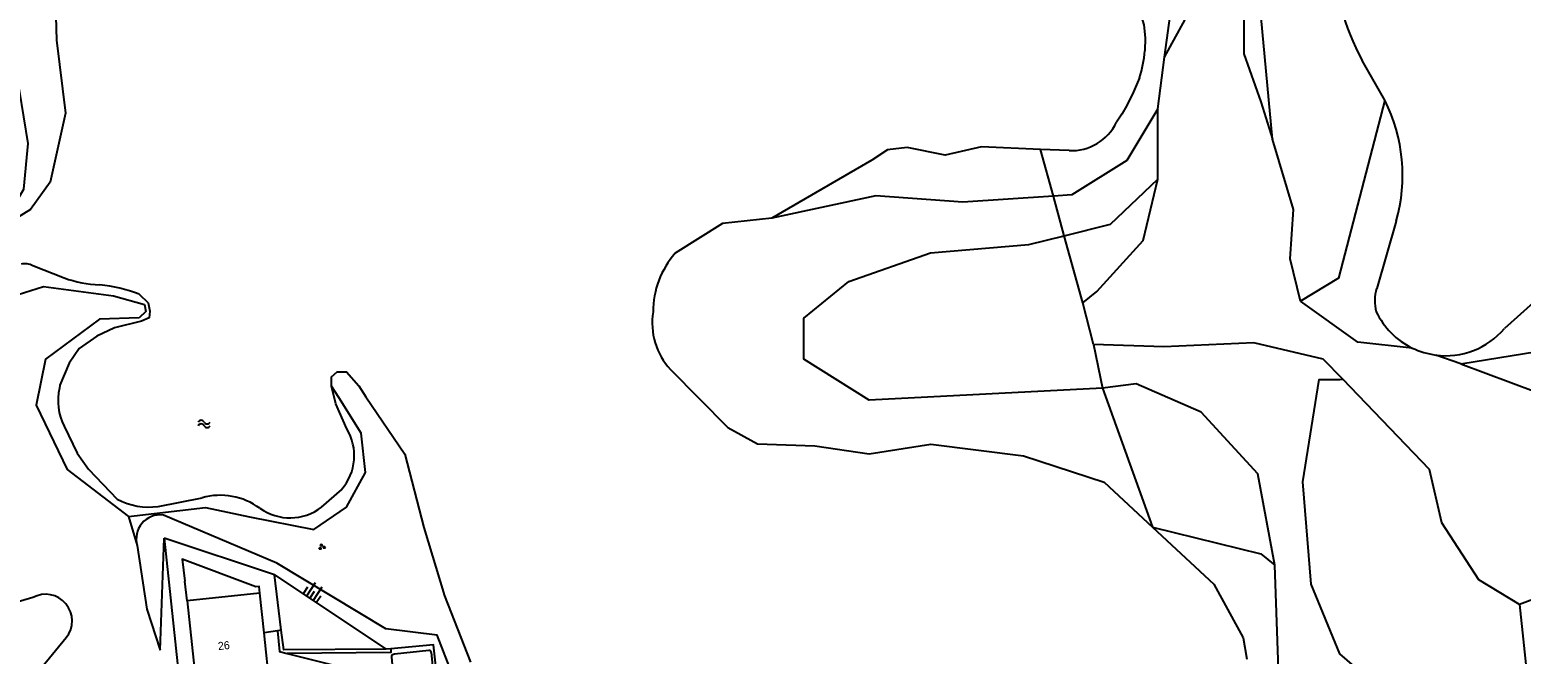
# Model space of a CAD drawing. Extents: x 124000 to 128010, y 398999 to 403000.
# Drawn here: x 127105.7 to 127292, y 399258.5 to 399336.5 of the extents above; entities that cross this region are included whole.
import ezdxf

# ---------------------------------------------------------------- set-up
doc = ezdxf.new("R2010")
doc.units = 0
for name, color, linetype in [('gg-afsc-faunaraster', 7, 'Continuous'), ('gg-afsc-hekwerk', 7, 'Continuous'), ('gg-afsc-muur', 7, 'Continuous'), ('gg-anno-huisnummerreeks BGT', 7, 'Continuous'), ('gg-bbg-hoofdgebouw', 7, 'Continuous'), ('gg-knt-BGT kruinlijn', 7, 'Continuous'), ('gg-knt-bovenkant onderkant talud', 7, 'Continuous'), ('gg-knt-verharding', 7, 'Continuous'), ('gg-kntw-bovenkant insteek waterloop', 7, 'Continuous'), ('gg-kntw-waterlijn', 7, 'Continuous'), ('gt-grn-groengrens', 7, 'Continuous'), ('gt-grn-vlakafsluiter', 7, 'Continuous'), ('gt-symb-groenvak', 7, 'Continuous'), ('gt-symb-talud symbool', 7, 'Continuous'), ('gt-symb-watersymbool', 7, 'Continuous'), ('gx-grn-maaiveld', 7, 'Continuous')]:
    doc.layers.add(name, color=color, linetype=linetype)

# ---------------------------------------------------------------- blocks, each defined once
blk = doc.blocks.new('gt0-TALUD_1')
at = {"layer": 'gt-symb-talud symbool'}
for p, q in [((-1, -1), (-1, 0)), ((-0.5, -2), (-0.5, 0)), ((0, -1), (0, 0)), ((0.5, -2), (0.5, 0)), ((1, -1), (1, 0))]:
    blk.add_line(p, q, dxfattribs=at)
blk = doc.blocks.new('gt0-GRVAK')
at = {"layer": 'gt-symb-groenvak'}
for p, q in [((-0.11, 0.19), (-0.23, 0.24)), ((-0.18, 0.15), (0.09, 0.15)), ((-0.09, 0.21), (-0.16, 0.32)), ((-0.05, 0.21), (-0.05, 0.39)), ((0, 0.21), (0.06, 0.32)), ((0.01, 0.19), (0.13, 0.24)), ((0.26, -0.05), (0.2, 0.06)), ((0.3, -0.05), (0.3, 0.13)), ((0.35, -0.05), (0.41, 0.06)), ((-0.25, -0.23), (-0.36, -0.18)), ((-0.32, -0.26), (-0.05, -0.26)), ((-0.23, -0.21), (-0.29, -0.1)), ((-0.18, -0.2), (-0.18, -0.02)), ((-0.14, -0.21), (-0.07, -0.1)), ((-0.12, -0.23), (0, -0.18)), ((0.24, -0.07), (0.12, -0.02)), ((0.17, -0.11), (0.44, -0.11)), ((0.37, -0.07), (0.49, -0.02))]:
    blk.add_line(p, q, dxfattribs=at)
blk = doc.blocks.new('gt0-WA')
at = {"layer": 'gt-symb-watersymbool'}
for centre, start, end in [((-0.32, 0.02), 28.0725, 151.9275), ((0.43, 0.42), 208.0725, 331.9275), ((-0.32, -0.43), 28.0725, 151.9275), ((0.43, -0.03), 208.0725, 331.9275)]:
    blk.add_arc(centre, 0.425, start, end, dxfattribs=at)

msp = doc.modelspace()

# ---------------------------------------------------------------- linework, layer by layer
at = {"layer": 'gg-afsc-faunaraster'}
for p, q in [((127136.24, 399268.4), (127122.46, 399272.98)), ((127137.08, 399261.48), (127136.24, 399268.4)), ((127150.77, 399259.18), (127150.2, 399259.13))]:
    msp.add_line(p, q, dxfattribs=at)
for points in [[(127122.46, 399272.98), (127128.5, 399216.06), (127130.94, 399216.33)], [(127150.2, 399259.13), (127137.41, 399259.04), (127137.08, 399261.48)], [(127156.74, 399254.03), (127156.11, 399259.68), (127150.77, 399259.18)]]:
    msp.add_lwpolyline(points, dxfattribs=at)
at = {"layer": 'gg-afsc-hekwerk'}
for p, q in [((127136.6, 399261.4), (127134.94, 399261.15)), ((127137.08, 399261.48), (127136.6, 399261.4))]:
    msp.add_line(p, q, dxfattribs=at)
at = {"layer": 'gg-afsc-muur'}
msp.add_line((127125.31, 399265.18), (127125.02, 399267.62), dxfattribs=at)
at = {"layer": 'gg-bbg-hoofdgebouw'}
for p, q in [((127134.41, 399266.13), (127125.31, 399265.18)), ((127134.94, 399261.15), (127134.41, 399266.13)), ((127125.31, 399265.18), (127126.61, 399253.12)), ((127135.65, 399254.35), (127134.94, 399261.15))]:
    msp.add_line(p, q, dxfattribs=at)
at = {"layer": 'gg-knt-BGT kruinlijn'}
for p, q in [((127121.94, 399258.99), (127122.46, 399272.98)), ((127136.24, 399268.4), (127150.2, 399259.13))]:
    msp.add_line(p, q, dxfattribs=at)
at = {"layer": 'gg-knt-bovenkant onderkant talud'}
for points in [[(127164.17, 399243.17), (127163.45, 399245.79), (127160.24, 399251.44), (127156.57, 399260.89), (127150.13, 399261.65), (127136.54, 399269.86), (127122.35, 399275.88)], [(127119.09, 399272.06), (127120.3, 399264.11), (127121.94, 399258.99)]]:
    msp.add_lwpolyline(points, dxfattribs=at)
for start, end in [(82.6273, 140.5059), (140.4973, 196.4432)]:
    msp.add_arc((127121.97, 399272.91), 3, start, end, dxfattribs=at)
at = {"layer": 'gg-knt-verharding'}
msp.add_line((127158.74, 399231.61), (127155.83, 399258.69), dxfattribs=at)
for points in [[(127136.6, 399261.4), (127136.88, 399258.83), (127137.81, 399258.6)], [(127137.81, 399258.6), (127145.99, 399256.54), (127146.13, 399255.34), (127151.12, 399255.88)], [(127151.12, 399255.88), (127150.89, 399258.13), (127150.9, 399258.29), (127150.98, 399258.44), (127151.09, 399258.52), (127151.23, 399258.56), (127155.52, 399259.02), (127155.64, 399258.99)]]:
    msp.add_lwpolyline(points, dxfattribs=at)
msp.add_arc((127155.47, 399258.67), 0.357, 3.182, 62.2102, dxfattribs=at)
at = {"layer": 'gg-kntw-bovenkant insteek waterloop'}
for p, q in [((127274.92, 399327.7), (127272.11, 399332.68)), ((127235.5, 399321.42), (127231.92, 399321.57)), ((127276.35, 399312.6), (127273.92, 399304.17))]:
    msp.add_line(p, q, dxfattribs=at)
for points in [[(127241.44, 399363.76), (127244.03, 399356.77), (127245.09, 399350.03), (127245.19, 399344.9), (127243.79, 399340.59), (127244.85, 399337.11), (127244.99, 399335.49), (127244.94, 399333.87)], [(127108.77, 399344.19), (127108.99, 399335.23), (127110.12, 399326.1), (127108.21, 399317.45), (127105.74, 399314.06), (127104.01, 399312.98)], [(127103.17, 399313.65), (127104.93, 399316.58), (127105.48, 399322.3), (127104.4, 399328.98), (127101.05, 399332.92), (127095.64, 399333.84), (127090.57, 399331.65), (127083.08, 399326.07), (127077.09, 399319.39), (127072.81, 399311.24), (127072.13, 399306.28), (127074.8, 399302.8), (127081.35, 399296.51), (127088.67, 399292.99), (127093.8, 399293.18), (127097.81, 399295.62), (127102.65, 399302.92), (127107.36, 399304.44), (127116.14, 399303.25), (127119.98, 399302.18), (127120.17, 399301.3), (127119.31, 399300.54)], [(127244.29, 399330.51), (127243.56, 399328.74), (127242.69, 399327.04), (127242.08, 399325.98), (127241.41, 399324.95)], [(127231.92, 399321.57), (127224.54, 399321.87), (127220.03, 399320.83), (127215.28, 399321.81), (127212.83, 399321.5), (127210.86, 399320.21), (127198.35, 399312.96)], [(127198.35, 399312.96), (127192.22, 399312.29), (127186.29, 399308.58)], [(127300.97, 399309.25), (127300.62, 399308.82), (127289.87, 399299.17)], [(127119.31, 399300.54), (127114.39, 399300.34), (127107.64, 399295.34), (127106.48, 399289.6), (127110.32, 399281.58), (127117.99, 399275.68)], [(127143.37, 399291.97), (127143.37, 399293.14), (127144.07, 399293.76), (127145.22, 399293.76), (127146.78, 399292.02), (127147.64, 399290.65)], [(127185.72, 399294.06), (127192.87, 399286.82), (127196.58, 399284.76), (127203.75, 399284.53), (127210.51, 399283.53), (127218.24, 399284.73), (127229.81, 399283.26), (127239.88, 399279.99), (127245.92, 399274.36)], [(127117.99, 399275.68), (127127.62, 399276.83), (127133.12, 399275.64), (127141.17, 399274.08), (127145.22, 399276.88), (127147.61, 399281.18), (127147.06, 399286.13), (127144.29, 399290.55), (127143.37, 399291.97)], [(127147.64, 399290.65), (127152.5, 399283.47), (127154.88, 399274.34), (127157.49, 399265.78), (127160.71, 399257.51)], [(127245.92, 399274.36), (127253.59, 399267.23), (127257.24, 399260.54), (127257.71, 399257.87)], [(127106.04, 399265.57), (127097.61, 399263.09), (127089.01, 399263.58), (127078.38, 399267.43), (127071.48, 399263.61), (127070.86, 399257.45), (127076.12, 399252.15), (127085.23, 399250.15), (127089.26, 399246.74), (127096.74, 399241.92), (127101.56, 399244.61), (127104.15, 399253.17), (127110.22, 399260.57)]]:
    msp.add_lwpolyline(points, dxfattribs=at)
for centre, radius, start, end in [((127299.24, 399347.42), 30.87, 182.2379, 208.5179), ((127230.32, 399334.99), 14.67, 342.2454, 355.6278), ((127256.4, 399318.32), 20.76, 344.001, 26.8517), ((127235.75, 399327.72), 6.31, 267.7722, 333.9211), ((127194.5, 399301.32), 10.96, 138.4921, 180.2758), ((127279.11, 399302.64), 5.42, 163.5468, 194.4687), ((127191.93, 399299.87), 8.51, 170.5808, 223.0874), ((127282.55, 399305.4), 9.61, 205.3822, 244.1608), ((127282.55, 399305.4), 9.61, 262.4866, 319.6063), ((127282.55, 399305.39), 9.6, 244.159, 262.5106), ((127107.64, 399262.66), 3.32, 320.9863, 118.8545)]:
    msp.add_arc(centre, radius, start, end, dxfattribs=at)
at = {"layer": 'gg-kntw-waterlijn'}
for p, q in [((127106.06, 399307.04), (127109.98, 399305.5)), ((127142.12, 399276.87), (127144.63, 399279.09)), ((127121.72, 399276.96), (127127.2, 399278.03))]:
    msp.add_line(p, q, dxfattribs=at)
for points in [[(127119.33, 399303.47), (127120.44, 399302.39), (127120.67, 399301.35), (127120.59, 399300.53), (127119.63, 399300.09), (127116.23, 399299.26), (127114.05, 399298.22), (127111.84, 399296.69), (127110.58, 399294.86), (127109.44, 399292.09), (127109.37, 399291.74)], [(127145.27, 399286.65), (127143.89, 399289.77), (127143.37, 399291.97)], [(127109.96, 399286.98), (127111.57, 399283.6), (127113.02, 399281.6), (127116.6, 399277.88)]]:
    msp.add_lwpolyline(points, dxfattribs=at)
for centre, radius, start, end in [((127105.04, 399305.02), 2.26, 63.2054, 101.6461), ((127115.26, 399320.72), 16.11, 250.8422, 266.917), ((127112.27, 399284.64), 20.11, 69.4517, 83.9444), ((127116.13, 399290.17), 6.94, 166.8744, 207.352), ((127139.74, 399283.31), 6.46, 319.1338, 31.1522), ((127120.56, 399285.24), 8.36, 241.7118, 277.9621), ((127129.47, 399270.06), 8.29, 53.5136, 105.955), ((127138.16, 399282), 6.47, 234.5178, 307.6225)]:
    msp.add_arc(centre, radius, start, end, dxfattribs=at)
at = {"layer": 'gt-grn-groengrens'}
for p, q in [((127246.57, 399326.63), (127247.43, 399333.07)), ((127246.57, 399317.86), (127246.57, 399326.63)), ((127233.53, 399315.73), (127231.92, 399321.57)), ((127234.89, 399310.78), (127233.53, 399315.73)), ((127237.2, 399302.39), (127234.89, 399310.78)), ((127238.56, 399297.2), (127237.2, 399302.39)), ((127238.56, 399297.2), (127239.67, 399291.75)), ((127284.44, 399294.79), (127281.3, 399295.87)), ((127239.67, 399291.75), (127245.92, 399274.36)), ((127261.73, 399254.04), (127261.19, 399269.64))]:
    msp.add_line(p, q, dxfattribs=at)
for points in [[(127260.9, 399322.83), (127256.51, 399370.29), (127256.51, 399387.43), (127259.61, 399389.42)], [(127247.43, 399333.07), (127248.57, 399341.63), (127246.8, 399357.78), (127240.33, 399369.29)], [(127247.43, 399333.07), (127250.01, 399337.8), (127250.87, 399342.53), (127253.02, 399344.67), (127255.17, 399342.53), (127257.31, 399337.8), (127257.31, 399333.5), (127259.46, 399327.49), (127260.9, 399322.83)], [(127274.92, 399327.7), (127269.17, 399305.49), (127264.42, 399302.62)], [(127246.57, 399326.63), (127242.71, 399320.18), (127235.84, 399315.88), (127233.53, 399315.73)], [(127264.42, 399302.62), (127263.1, 399307.89), (127263.54, 399314.04), (127260.9, 399322.83)], [(127234.89, 399310.78), (127240.68, 399312.23), (127246.57, 399317.86)], [(127237.2, 399302.39), (127238.97, 399303.8), (127244.77, 399310.19), (127246.57, 399317.86)], [(127233.53, 399315.73), (127222.24, 399314.97), (127211.34, 399315.75), (127198.35, 399312.96)], [(127239.67, 399291.75), (127210.53, 399290.25), (127202.36, 399295.36), (127202.36, 399300.48), (127207.98, 399305.08), (127218.2, 399308.66), (127230.46, 399309.68), (127234.89, 399310.78)], [(127278.36, 399296.75), (127271.58, 399297.47), (127264.42, 399302.62)], [(127269.69, 399292.84), (127267.25, 399295.36), (127258.57, 399297.41), (127247.32, 399296.9), (127238.56, 399297.2)], [(127284.44, 399294.79), (127293.82, 399291.28), (127300.98, 399287.19), (127302, 399285.14)], [(127261.19, 399269.64), (127259.08, 399281.05), (127252.01, 399288.72), (127243.88, 399292.26), (127239.67, 399291.75)], [(127291.78, 399264.7), (127292.29, 399259.59), (127293.82, 399245.28), (127292.29, 399230.96), (127290.34, 399223.03), (127287.18, 399221.25), (127282.58, 399229.43), (127281.56, 399240.16), (127276.96, 399251.92), (127269.3, 399258.56), (127265.72, 399267.25), (127264.7, 399280.03), (127266.74, 399292.81), (127269.3, 399292.81), (127269.69, 399292.84)], [(127291.78, 399264.7), (127286.67, 399267.77), (127282.07, 399274.92), (127280.54, 399281.57), (127269.69, 399292.84)], [(127301.67, 399275.61), (127299.44, 399270.83), (127295.87, 399266.23), (127291.78, 399264.7)], [(127245.92, 399274.36), (127259.43, 399271.05), (127261.19, 399269.64)], [(127150.77, 399259.18), (127150.75, 399258.71), (127137.81, 399258.6)]]:
    msp.add_lwpolyline(points, dxfattribs=at)
at = {"layer": 'gt-grn-vlakafsluiter'}
msp.add_line((127117.99, 399275.68), (127119.09, 399272.06), dxfattribs=at)
msp.add_lwpolyline([(127134.41, 399266.13), (127134.33, 399266.95), (127133.92, 399266.91), (127124.71, 399270.37), (127125.02, 399267.62)], dxfattribs=at)
at = {"layer": 'gx-grn-maaiveld'}
msp.add_lwpolyline([(127284.44, 399294.79), (127295.47, 399296.58), (127304.18, 399296.58), (127308.03, 399294.53), (127310.08, 399290.17), (127309.25, 399286.93)], dxfattribs=at)

# ---------------------------------------------------------------- block references
at = {"layer": 'gt-symb-groenvak'}
msp.add_blockref('gt0-GRVAK', (127142.15, 399271.91), dxfattribs=at)
at = {"layer": 'gt-symb-talud symbool', "xscale": 1.0006797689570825, "yscale": 1.0006797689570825, "rotation": 146.24641168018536}
msp.add_blockref('gt0-TALUD_1', (127140.63, 399265.48), dxfattribs=at)
at = {"layer": 'gt-symb-watersymbool'}
msp.add_blockref('gt0-WA', (127127.39, 399287.27), dxfattribs=at)

# ---------------------------------------------------------------- texts
at = {"layer": 'gg-anno-huisnummerreeks BGT'}
msp.add_text('26', height=1, rotation=6.1, dxfattribs=at).set_placement((127129.22, 399259))

doc.saveas('drawing.dxf')
